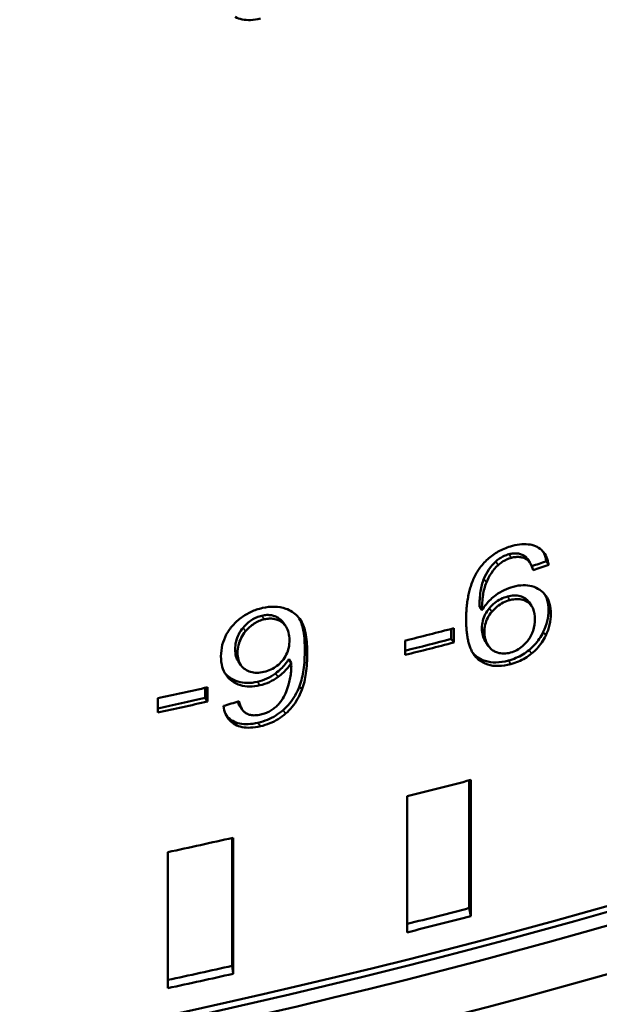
# Model space of a CAD drawing. Header units: millimetres. Extents: x 0 to 14369, y -869 to 2970.
# Tile 575 of 656: x 3906 to 3915, y 1355 to 1370. Entities that reach past the tile are written whole.
import ezdxf

# ---------------------------------------------------------------- set-up
doc = ezdxf.new("R2010")
doc.units = ezdxf.units.MM
doc.header["$LTSCALE"] = 10
doc.layers.add('Sichtbar (ISO)', color=7, linetype='Continuous', lineweight=50)
doc.layers.add('Sichtbar schmal (ISO)', color=7, linetype='Continuous', lineweight=35)

msp = doc.modelspace()

# ---------------------------------------------------------------- linework, layer by layer
at = {"layer": 'Sichtbar (ISO)'}
for p, q in [((3913.536, 1361.505), (3913.573, 1361.451)), ((3913.857, 1361.416), (3913.82, 1361.47)), ((3913.562, 1360.854), (3913.599, 1360.8)), ((3912.854, 1360.734), (3912.817, 1360.787)), ((3909.874, 1360.548), (3909.911, 1360.494)), ((3912.395, 1360.455), (3912.395, 1360.304)), ((3912.432, 1360.25), (3912.432, 1360.464)), ((3911.7, 1360.278), (3911.7, 1360.064)), ((3912.432, 1360.25), (3912.395, 1360.304)), ((3912.916, 1360.252), (3912.953, 1360.198)), ((3909.199, 1359.966), (3909.236, 1359.913)), ((3909.992, 1359.946), (3909.955, 1360)), ((3908.7, 1359.571), (3908.7, 1359.419)), ((3908.737, 1359.365), (3908.737, 1359.579)), ((3907.989, 1359.416), (3907.989, 1359.202)), ((3908.737, 1359.365), (3908.7, 1359.419)), ((3909.22, 1359.298), (3909.257, 1359.244)), ((3912.665, 1358.183), (3912.665, 1356.269)), ((3912.69, 1356.148), (3912.69, 1358.189)), ((3911.733, 1357.944), (3911.733, 1355.903)), ((3909.105, 1357.319), (3909.105, 1355.402)), ((3909.119, 1355.281), (3909.119, 1357.322)), ((3908.141, 1357.107), (3908.141, 1355.065)), ((3912.69, 1356.148), (3912.665, 1356.269)), ((3909.119, 1355.281), (3909.105, 1355.402))]:
    msp.add_line(p, q, dxfattribs=at)
for centre, major_axis, ratio, start_param, end_param in [((3882.225, 1394.675), (74, 0), 0.57735, 4.937844, 5.452718), ((3882.225, 1394.267), (73.5, 0), 0.57735, 4.939405, 5.450733), ((3882.225, 1394.063), (73.5, 0), 0.57735, 4.939405, 5.456108), ((3882.225, 1393.655), (74, 0), 0.57735, 4.937638, 5.456109), ((3912.933, 1359.683), (0.529, 1.88), 0.233424, 6.091741, 6.203942), ((3912.97, 1359.629), (0.529, 1.88), 0.233436, 5.912291, 6.203936), ((3882.225, 1399.467), (74, 0), 0.57735, 5.122056, 5.13287), ((3914.09, 1360.949), (-1.188, -0.675), 0.504288, 6.004291, 6.292909), ((3914.127, 1360.895), (-1.188, -0.675), 0.504298, 6.00432, 6.292939), ((3882.225, 1399.253), (73.9, 0), 0.57735, 5.122644, 5.132927), ((3882.225, 1399.253), (-74, 0), 0.57735, 1.980463, 1.991277), ((3914.584, 1365.751), (1.484, 5.655), 0.232358, 3.133133, 3.273099), ((3909.681, 1360.126), (-0.015, 0.842), 0.39294, 3.692472, 4.083635), ((3882.225, 1399.467), (74, 0), 0.57735, 5.067995, 5.078803), ((3882.225, 1399.253), (73.9, 0), 0.57735, 5.068498, 5.078787), ((3882.225, 1399.253), (-74, 0), 0.57735, 1.926402, 1.937211), ((3882.225, 1390.144), (-74, 0), 0.57735, 1.760249, 2.314516), ((3882.225, 1389.776), (-73.55, 0), 0.57735, 1.760249, 2.314516), ((3882.225, 1397.125), (74, 0), 0.57735, 5.122545, 5.136692), ((3882.225, 1397.125), (74, 0), 0.57735, 5.070186, 5.084332), ((3882.225, 1395.084), (73.8, 0), 0.57735, 5.123724, 5.137553), ((3882.225, 1395.084), (-74, 0), 0.57735, 1.980953, 1.9951), ((3882.225, 1395.084), (73.8, 0), 0.57735, 5.071199, 5.085193), ((3882.225, 1395.084), (-74, 0), 0.57735, 1.928593, 1.94274)]:
    msp.add_ellipse(centre, major_axis=major_axis, ratio=ratio, start_param=start_param, end_param=end_param, dxfattribs=at)
for points, knots in [([(3909.529, 1369.609), (3909.477, 1369.597), (3909.429, 1369.59), (3909.383, 1369.588), (3909.337, 1369.586), (3909.295, 1369.589), (3909.256, 1369.597), (3909.218, 1369.605), (3909.183, 1369.617), (3909.151, 1369.635)], [0, 0, 0, 0, 0.333333, 0.333333, 0.333333, 0.666667, 0.666667, 0.666667, 1, 1, 1, 1]), ([(3912.825, 1361.373), (3912.865, 1361.428), (3912.91, 1361.476), (3912.959, 1361.518), (3913.008, 1361.56), (3913.061, 1361.596), (3913.12, 1361.627), (3913.178, 1361.657), (3913.242, 1361.682), (3913.311, 1361.7)], [0, 0, 0, 0, 0.333333, 0.333333, 0.333333, 0.666667, 0.666667, 0.666667, 1, 1, 1, 1]), ([(3913.311, 1361.7), (3913.362, 1361.714), (3913.409, 1361.722), (3913.454, 1361.725), (3913.498, 1361.728), (3913.539, 1361.726), (3913.577, 1361.72), (3913.615, 1361.713), (3913.65, 1361.701), (3913.682, 1361.685)], [0, 0, 0, 0, 0.3333333, 0.3333333, 0.3333333, 0.6666667, 0.6666667, 0.6666667, 1, 1, 1, 1]), ([(3913.259, 1361.575), (3913.234, 1361.568), (3913.209, 1361.56), (3913.186, 1361.549), (3913.163, 1361.539), (3913.141, 1361.527), (3913.12, 1361.513), (3913.099, 1361.499), (3913.08, 1361.483), (3913.061, 1361.466)], [0, 0, 0, 0, 0.333333, 0.333333, 0.333333, 0.666667, 0.666667, 0.666667, 1, 1, 1, 1]), ([(3913.495, 1361.547), (3913.48, 1361.557), (3913.463, 1361.566), (3913.427, 1361.58), (3913.408, 1361.584), (3913.368, 1361.589), (3913.348, 1361.589), (3913.304, 1361.585), (3913.282, 1361.581), (3913.259, 1361.575)], [0.000001, 0.000001, 0.000001, 0.000001, 0.00745009, 0.00745009, 0.01461074, 0.01461074, 0.02177171, 0.02177171, 0.02923872, 0.02923872, 0.02923872, 0.02923872]), ([(3913.682, 1361.685), (3913.714, 1361.669), (3913.742, 1361.648), (3913.765, 1361.623), (3913.789, 1361.597), (3913.809, 1361.568), (3913.824, 1361.533), (3913.839, 1361.499), (3913.85, 1361.46), (3913.857, 1361.416)], [0, 0, 0, 0, 0.333333, 0.333333, 0.333333, 0.666667, 0.666667, 0.666667, 1, 1, 1, 1]), ([(3913.774, 1361.613), (3913.779, 1361.605), (3913.783, 1361.596), (3913.787, 1361.587), (3913.802, 1361.553), (3913.813, 1361.514), (3913.82, 1361.47)], [0.5789362, 0.5789362, 0.5789362, 0.5789362, 0.6666667, 0.6666667, 0.6666667, 1, 1, 1, 1]), ([(3913.061, 1361.466), (3913.022, 1361.43), (3912.988, 1361.39), (3912.929, 1361.302), (3912.904, 1361.254), (3912.884, 1361.205)], [0.000001, 0.000001, 0.000001, 0.000001, 0.01590401, 0.01590401, 0.03313559, 0.03313559, 0.03313559, 0.03313559]), ([(3913.098, 1361.412), (3913.059, 1361.376), (3913.025, 1361.336), (3912.966, 1361.248), (3912.941, 1361.2), (3912.921, 1361.152)], [0.000001, 0.000001, 0.000001, 0.000001, 0.01590398, 0.01590398, 0.03313554, 0.03313554, 0.03313554, 0.03313554]), ([(3913.296, 1361.521), (3913.271, 1361.514), (3913.246, 1361.506), (3913.223, 1361.495), (3913.2, 1361.485), (3913.178, 1361.473), (3913.157, 1361.459), (3913.137, 1361.445), (3913.117, 1361.429), (3913.098, 1361.412)], [0, 0, 0, 0, 0.3333333, 0.3333333, 0.3333333, 0.6666667, 0.6666667, 0.6666667, 1, 1, 1, 1]), ([(3913.532, 1361.493), (3913.517, 1361.504), (3913.5, 1361.513), (3913.464, 1361.526), (3913.445, 1361.531), (3913.405, 1361.535), (3913.385, 1361.535), (3913.341, 1361.532), (3913.319, 1361.527), (3913.296, 1361.521)], [0.000001, 0.000001, 0.000001, 0.000001, 0.00745007, 0.00745007, 0.0146107, 0.0146107, 0.02177164, 0.02177164, 0.02923862, 0.02923862, 0.02923862, 0.02923862]), ([(3912.618, 1360.589), (3912.618, 1360.626), (3912.619, 1360.662), (3912.62, 1360.696), (3912.622, 1360.73), (3912.624, 1360.762), (3912.627, 1360.793), (3912.63, 1360.824), (3912.634, 1360.854), (3912.638, 1360.883), (3912.643, 1360.912), (3912.648, 1360.941), (3912.654, 1360.969), (3912.66, 1360.996), (3912.666, 1361.024), (3912.674, 1361.051), (3912.682, 1361.079), (3912.69, 1361.106), (3912.7, 1361.133), (3912.71, 1361.161), (3912.721, 1361.188), (3912.733, 1361.215), (3912.745, 1361.242), (3912.759, 1361.269), (3912.774, 1361.295), (3912.79, 1361.322), (3912.806, 1361.348), (3912.825, 1361.373)], [0, 0, 0, 0, 0.111111, 0.111111, 0.111111, 0.222222, 0.222222, 0.222222, 0.333333, 0.333333, 0.333333, 0.444444, 0.444444, 0.444444, 0.555556, 0.555556, 0.555556, 0.666667, 0.666667, 0.666667, 0.777778, 0.777778, 0.777778, 0.888889, 0.888889, 0.888889, 1, 1, 1, 1]), ([(3912.884, 1361.205), (3912.859, 1361.145), (3912.844, 1361.081), (3912.822, 1360.943), (3912.818, 1360.863), (3912.817, 1360.787)], [0.000001, 0.000001, 0.000001, 0.000001, 0.02130456, 0.02130456, 0.0490499, 0.0490499, 0.0490499, 0.0490499]), ([(3912.921, 1361.152), (3912.897, 1361.091), (3912.881, 1361.027), (3912.859, 1360.89), (3912.855, 1360.809), (3912.854, 1360.734)], [0.000001, 0.000001, 0.000001, 0.000001, 0.02130455, 0.02130455, 0.04904989, 0.04904989, 0.04904989, 0.04904989]), ([(3913.323, 1361.088), (3913.375, 1361.102), (3913.425, 1361.109), (3913.472, 1361.11), (3913.519, 1361.111), (3913.563, 1361.106), (3913.605, 1361.094), (3913.647, 1361.083), (3913.687, 1361.064), (3913.724, 1361.039)], [0, 0, 0, 0, 0.3333333, 0.3333333, 0.3333333, 0.6666667, 0.6666667, 0.6666667, 1, 1, 1, 1]), ([(3912.854, 1360.734), (3912.873, 1360.765), (3912.894, 1360.795), (3912.916, 1360.822), (3912.938, 1360.85), (3912.962, 1360.875), (3912.986, 1360.898), (3913.011, 1360.922), (3913.037, 1360.943), (3913.063, 1360.963)], [0, 0, 0, 0, 0.333333, 0.333333, 0.333333, 0.666667, 0.666667, 0.666667, 1, 1, 1, 1]), ([(3913.063, 1360.963), (3913.104, 1360.992), (3913.146, 1361.017), (3913.233, 1361.059), (3913.278, 1361.076), (3913.323, 1361.088)], [0.000001, 0.000001, 0.000001, 0.000001, 0.01492221, 0.01492221, 0.02976783, 0.02976783, 0.02976783, 0.02976783]), ([(3913.506, 1360.909), (3913.482, 1360.926), (3913.456, 1360.938), (3913.429, 1360.946), (3913.401, 1360.954), (3913.371, 1360.957), (3913.34, 1360.957), (3913.308, 1360.956), (3913.274, 1360.951), (3913.238, 1360.941)], [0, 0, 0, 0, 0.333333, 0.333333, 0.333333, 0.666667, 0.666667, 0.666667, 1, 1, 1, 1]), ([(3913.724, 1361.039), (3913.76, 1361.015), (3913.791, 1360.986), (3913.815, 1360.951), (3913.84, 1360.917), (3913.859, 1360.878), (3913.871, 1360.833), (3913.884, 1360.788), (3913.891, 1360.737), (3913.891, 1360.681)], [0, 0, 0, 0, 0.3333333, 0.3333333, 0.3333333, 0.6666667, 0.6666667, 0.6666667, 1, 1, 1, 1]), ([(3913.799, 1360.972), (3913.814, 1360.946), (3913.826, 1360.918), (3913.834, 1360.887), (3913.847, 1360.842), (3913.854, 1360.791), (3913.854, 1360.734)], [0.4359799, 0.4359799, 0.4359799, 0.4359799, 0.6666667, 0.6666667, 0.6666667, 1, 1, 1, 1]), ([(3913.238, 1360.941), (3913.203, 1360.932), (3913.169, 1360.919), (3913.137, 1360.903), (3913.105, 1360.886), (3913.075, 1360.867), (3913.046, 1360.844), (3913.018, 1360.821), (3912.991, 1360.795), (3912.966, 1360.765)], [0, 0, 0, 0, 0.333333, 0.333333, 0.333333, 0.666667, 0.666667, 0.666667, 1, 1, 1, 1]), ([(3913.275, 1360.888), (3913.24, 1360.878), (3913.206, 1360.865), (3913.174, 1360.849), (3913.142, 1360.833), (3913.112, 1360.813), (3913.083, 1360.791), (3913.055, 1360.768), (3913.028, 1360.741), (3913.003, 1360.712)], [0, 0, 0, 0, 0.333333, 0.333333, 0.333333, 0.666667, 0.666667, 0.666667, 1, 1, 1, 1]), ([(3913.543, 1360.856), (3913.519, 1360.872), (3913.493, 1360.884), (3913.466, 1360.892), (3913.438, 1360.9), (3913.408, 1360.904), (3913.377, 1360.903), (3913.345, 1360.902), (3913.311, 1360.897), (3913.275, 1360.888)], [0, 0, 0, 0, 0.333333, 0.333333, 0.333333, 0.666667, 0.666667, 0.666667, 1, 1, 1, 1]), ([(3913.562, 1360.854), (3913.559, 1360.858), (3913.556, 1360.862), (3913.54, 1360.882), (3913.524, 1360.897), (3913.506, 1360.909)], [0.02674692, 0.02674692, 0.02674692, 0.02674692, 0.02874543, 0.02874543, 0.03741084, 0.03741084, 0.03741084, 0.03741084]), ([(3913.65, 1360.602), (3913.65, 1360.656), (3913.642, 1360.709), (3913.615, 1360.775), (3913.604, 1360.794), (3913.577, 1360.828), (3913.561, 1360.843), (3913.543, 1360.856)], [0.000001, 0.000001, 0.000001, 0.000001, 0.01981805, 0.01981805, 0.0287456, 0.0287456, 0.03741081, 0.03741081, 0.03741081, 0.03741081]), ([(3909.115, 1360.507), (3909.155, 1360.552), (3909.198, 1360.592), (3909.244, 1360.626), (3909.29, 1360.66), (3909.338, 1360.688), (3909.391, 1360.712), (3909.443, 1360.736), (3909.499, 1360.755), (3909.559, 1360.769)], [0, 0, 0, 0, 0.333333, 0.333333, 0.333333, 0.666667, 0.666667, 0.666667, 1, 1, 1, 1]), ([(3909.817, 1360.607), (3909.799, 1360.62), (3909.78, 1360.631), (3909.739, 1360.649), (3909.717, 1360.655), (3909.673, 1360.663), (3909.65, 1360.665), (3909.601, 1360.663), (3909.576, 1360.659), (3909.551, 1360.653)], [0.000001, 0.000001, 0.000001, 0.000001, 0.00853053, 0.00853053, 0.01659696, 0.01659696, 0.02447282, 0.02447282, 0.03257589, 0.03257589, 0.03257589, 0.03257589]), ([(3909.559, 1360.769), (3909.621, 1360.783), (3909.682, 1360.79), (3909.801, 1360.786), (3909.857, 1360.776), (3909.909, 1360.758)], [0.000001, 0.000001, 0.000001, 0.000001, 0.02009548, 0.02009548, 0.04015758, 0.04015758, 0.04015758, 0.04015758]), ([(3909.909, 1360.758), (3909.944, 1360.747), (3909.976, 1360.731), (3910.005, 1360.713), (3910.035, 1360.694), (3910.061, 1360.672), (3910.086, 1360.646), (3910.11, 1360.62), (3910.132, 1360.59), (3910.15, 1360.556)], [0, 0, 0, 0, 0.333333, 0.333333, 0.333333, 0.666667, 0.666667, 0.666667, 1, 1, 1, 1]), ([(3912.966, 1360.765), (3912.941, 1360.736), (3912.921, 1360.706), (3912.904, 1360.674), (3912.888, 1360.642), (3912.875, 1360.609), (3912.867, 1360.574), (3912.858, 1360.539), (3912.854, 1360.503), (3912.854, 1360.465)], [0, 0, 0, 0, 0.3333333, 0.3333333, 0.3333333, 0.6666667, 0.6666667, 0.6666667, 1, 1, 1, 1]), ([(3913.003, 1360.712), (3912.978, 1360.683), (3912.958, 1360.652), (3912.941, 1360.62), (3912.925, 1360.588), (3912.912, 1360.555), (3912.904, 1360.52), (3912.895, 1360.485), (3912.891, 1360.449), (3912.891, 1360.411)], [0, 0, 0, 0, 0.3333333, 0.3333333, 0.3333333, 0.6666667, 0.6666667, 0.6666667, 1, 1, 1, 1]), ([(3913.854, 1360.734), (3913.854, 1360.681), (3913.847, 1360.627), (3913.821, 1360.517), (3913.801, 1360.463), (3913.775, 1360.409)], [0.000001, 0.000001, 0.000001, 0.000001, 0.01953637, 0.01953637, 0.03867928, 0.03867928, 0.03867928, 0.03867928]), ([(3913.891, 1360.681), (3913.891, 1360.627), (3913.884, 1360.573), (3913.858, 1360.463), (3913.838, 1360.409), (3913.812, 1360.356)], [0.000001, 0.000001, 0.000001, 0.000001, 0.01953637, 0.01953637, 0.03867927, 0.03867927, 0.03867927, 0.03867927]), ([(3909.551, 1360.653), (3909.525, 1360.647), (3909.499, 1360.639), (3909.448, 1360.618), (3909.424, 1360.605), (3909.35, 1360.558), (3909.307, 1360.518), (3909.27, 1360.473)], [0.000001, 0.000001, 0.000001, 0.000001, 0.00848454, 0.00848454, 0.0168138, 0.0168138, 0.03461822, 0.03461822, 0.03461822, 0.03461822]), ([(3909.588, 1360.6), (3909.562, 1360.594), (3909.536, 1360.585), (3909.485, 1360.564), (3909.461, 1360.551), (3909.387, 1360.504), (3909.344, 1360.464), (3909.307, 1360.42)], [0.000001, 0.000001, 0.000001, 0.000001, 0.00848454, 0.00848454, 0.0168138, 0.0168138, 0.03461822, 0.03461822, 0.03461822, 0.03461822]), ([(3909.854, 1360.553), (3909.836, 1360.566), (3909.817, 1360.578), (3909.776, 1360.595), (3909.754, 1360.602), (3909.71, 1360.61), (3909.687, 1360.611), (3909.638, 1360.609), (3909.613, 1360.605), (3909.588, 1360.6)], [0.000001, 0.000001, 0.000001, 0.000001, 0.00853053, 0.00853053, 0.01659696, 0.01659696, 0.02447282, 0.02447282, 0.03257589, 0.03257589, 0.03257589, 0.03257589]), ([(3909.965, 1360.289), (3909.965, 1360.329), (3909.961, 1360.366), (3909.953, 1360.399), (3909.945, 1360.432), (3909.932, 1360.462), (3909.916, 1360.488), (3909.899, 1360.514), (3909.878, 1360.535), (3909.854, 1360.553)], [0, 0, 0, 0, 0.333333, 0.333333, 0.333333, 0.666667, 0.666667, 0.666667, 1, 1, 1, 1]), ([(3910.113, 1360.609), (3910.145, 1360.552), (3910.164, 1360.484), (3910.191, 1360.33), (3910.196, 1360.234), (3910.196, 1360.142)], [0.000001, 0.000001, 0.000001, 0.000001, 0.02571329, 0.02571329, 0.0595664, 0.0595664, 0.0595664, 0.0595664]), ([(3910.15, 1360.556), (3910.182, 1360.499), (3910.201, 1360.43), (3910.228, 1360.277), (3910.233, 1360.181), (3910.233, 1360.089)], [0.000001, 0.000001, 0.000001, 0.000001, 0.02571329, 0.02571329, 0.0595664, 0.0595664, 0.0595664, 0.0595664]), ([(3912.618, 1360.589), (3912.618, 1360.556), (3912.619, 1360.525), (3912.62, 1360.496), (3912.622, 1360.466), (3912.624, 1360.439), (3912.626, 1360.413), (3912.629, 1360.387), (3912.632, 1360.362), (3912.636, 1360.338), (3912.64, 1360.314), (3912.645, 1360.291), (3912.65, 1360.269), (3912.655, 1360.247), (3912.661, 1360.226), (3912.668, 1360.205), (3912.675, 1360.185), (3912.682, 1360.164), (3912.691, 1360.145), (3912.7, 1360.125), (3912.71, 1360.106), (3912.721, 1360.088), (3912.732, 1360.07), (3912.745, 1360.053), (3912.759, 1360.037), (3912.773, 1360.021), (3912.788, 1360.006), (3912.805, 1359.993)], [0, 0, 0, 0, 0.1111111, 0.1111111, 0.1111111, 0.2222222, 0.2222222, 0.2222222, 0.3333333, 0.3333333, 0.3333333, 0.4444444, 0.4444444, 0.4444444, 0.5555556, 0.5555556, 0.5555556, 0.6666667, 0.6666667, 0.6666667, 0.7777778, 0.7777778, 0.7777778, 0.8888889, 0.8888889, 0.8888889, 1, 1, 1, 1]), ([(3913.542, 1360.278), (3913.56, 1360.301), (3913.576, 1360.325), (3913.603, 1360.376), (3913.614, 1360.402), (3913.642, 1360.487), (3913.65, 1360.546), (3913.65, 1360.602)], [0.000001, 0.000001, 0.000001, 0.000001, 0.0089916, 0.0089916, 0.01831778, 0.01831778, 0.03894919, 0.03894919, 0.03894919, 0.03894919]), ([(3908.938, 1360.044), (3908.938, 1360.103), (3908.945, 1360.16), (3908.958, 1360.214), (3908.972, 1360.269), (3908.991, 1360.32), (3909.018, 1360.369), (3909.044, 1360.418), (3909.076, 1360.464), (3909.115, 1360.507)], [0, 0, 0, 0, 0.333333, 0.333333, 0.333333, 0.666667, 0.666667, 0.666667, 1, 1, 1, 1]), ([(3909.27, 1360.473), (3909.244, 1360.442), (3909.221, 1360.409), (3909.204, 1360.374), (3909.186, 1360.339), (3909.173, 1360.303), (3909.164, 1360.265), (3909.155, 1360.227), (3909.15, 1360.188), (3909.15, 1360.146)], [0, 0, 0, 0, 0.333333, 0.333333, 0.333333, 0.666667, 0.666667, 0.666667, 1, 1, 1, 1]), ([(3909.307, 1360.42), (3909.281, 1360.388), (3909.258, 1360.355), (3909.241, 1360.32), (3909.223, 1360.285), (3909.21, 1360.249), (3909.201, 1360.211), (3909.192, 1360.173), (3909.187, 1360.134), (3909.187, 1360.093)], [0, 0, 0, 0, 0.333333, 0.333333, 0.333333, 0.666667, 0.666667, 0.666667, 1, 1, 1, 1]), ([(3913.775, 1360.409), (3913.757, 1360.373), (3913.737, 1360.338), (3913.715, 1360.306), (3913.693, 1360.274), (3913.67, 1360.244), (3913.644, 1360.216), (3913.618, 1360.188), (3913.591, 1360.162), (3913.561, 1360.138)], [0, 0, 0, 0, 0.3333333, 0.3333333, 0.3333333, 0.6666667, 0.6666667, 0.6666667, 1, 1, 1, 1]), ([(3909.857, 1359.977), (3909.881, 1360.005), (3909.901, 1360.036), (3909.917, 1360.069), (3909.934, 1360.102), (3909.946, 1360.138), (3909.954, 1360.175), (3909.962, 1360.211), (3909.965, 1360.249), (3909.965, 1360.289)], [0, 0, 0, 0, 0.333333, 0.333333, 0.333333, 0.666667, 0.666667, 0.666667, 1, 1, 1, 1]), ([(3913.285, 1360.1), (3913.318, 1360.109), (3913.35, 1360.121), (3913.38, 1360.137), (3913.41, 1360.154), (3913.438, 1360.173), (3913.465, 1360.196), (3913.492, 1360.22), (3913.518, 1360.247), (3913.542, 1360.278)], [0, 0, 0, 0, 0.3333333, 0.3333333, 0.3333333, 0.6666667, 0.6666667, 0.6666667, 1, 1, 1, 1]), ([(3913.812, 1360.356), (3913.794, 1360.319), (3913.774, 1360.284), (3913.752, 1360.252), (3913.73, 1360.22), (3913.707, 1360.19), (3913.681, 1360.162), (3913.655, 1360.134), (3913.628, 1360.108), (3913.598, 1360.084)], [0, 0, 0, 0, 0.3333333, 0.3333333, 0.3333333, 0.6666667, 0.6666667, 0.6666667, 1, 1, 1, 1]), ([(3909.15, 1360.146), (3909.15, 1360.109), (3909.155, 1360.075), (3909.163, 1360.045), (3909.171, 1360.015), (3909.183, 1359.989), (3909.199, 1359.966)], [0, 0, 0, 0, 0.3333333, 0.3333333, 0.3333333, 0.6543457, 0.6543457, 0.6543457, 0.6543457]), ([(3909.187, 1360.093), (3909.187, 1360.055), (3909.192, 1360.022), (3909.2, 1359.991), (3909.209, 1359.961), (3909.221, 1359.934), (3909.238, 1359.91), (3909.255, 1359.886), (3909.276, 1359.866), (3909.301, 1359.849)], [0, 0, 0, 0, 0.3333333, 0.3333333, 0.3333333, 0.6666667, 0.6666667, 0.6666667, 1, 1, 1, 1]), ([(3910.196, 1360.142), (3910.196, 1360.044), (3910.191, 1359.941), (3910.164, 1359.76), (3910.145, 1359.675), (3910.114, 1359.594)], [0.000001, 0.000001, 0.000001, 0.000001, 0.03602279, 0.03602279, 0.0647921, 0.0647921, 0.0647921, 0.0647921]), ([(3910.233, 1360.089), (3910.233, 1359.991), (3910.228, 1359.888), (3910.201, 1359.706), (3910.182, 1359.621), (3910.151, 1359.541)], [0.000001, 0.000001, 0.000001, 0.000001, 0.03602279, 0.03602279, 0.06479209, 0.06479209, 0.06479209, 0.06479209]), ([(3912.942, 1360.215), (3912.954, 1360.195), (3912.967, 1360.178), (3912.982, 1360.163), (3912.997, 1360.148), (3913.013, 1360.135), (3913.031, 1360.125), (3913.048, 1360.114), (3913.068, 1360.106), (3913.088, 1360.1)], [0, 0, 0, 0, 0.333333, 0.333333, 0.333333, 0.666667, 0.666667, 0.666667, 1, 1, 1, 1]), ([(3913.561, 1360.138), (3913.531, 1360.113), (3913.499, 1360.091), (3913.467, 1360.071), (3913.434, 1360.051), (3913.4, 1360.034), (3913.364, 1360.019), (3913.328, 1360.004), (3913.291, 1359.991), (3913.251, 1359.98)], [0, 0, 0, 0, 0.333333, 0.333333, 0.333333, 0.666667, 0.666667, 0.666667, 1, 1, 1, 1]), ([(3913.598, 1360.084), (3913.568, 1360.06), (3913.536, 1360.037), (3913.504, 1360.017), (3913.471, 1359.998), (3913.437, 1359.98), (3913.401, 1359.965), (3913.365, 1359.95), (3913.328, 1359.937), (3913.288, 1359.926)], [0, 0, 0, 0, 0.333333, 0.333333, 0.333333, 0.666667, 0.666667, 0.666667, 1, 1, 1, 1]), ([(3909.108, 1359.671), (3909.071, 1359.697), (3909.04, 1359.728), (3909.014, 1359.764), (3908.989, 1359.8), (3908.97, 1359.841), (3908.957, 1359.888), (3908.945, 1359.934), (3908.938, 1359.986), (3908.938, 1360.044)], [0, 0, 0, 0, 0.333333, 0.333333, 0.333333, 0.666667, 0.666667, 0.666667, 1, 1, 1, 1]), ([(3909.582, 1359.811), (3909.619, 1359.819), (3909.654, 1359.831), (3909.687, 1359.846), (3909.719, 1359.861), (3909.75, 1359.88), (3909.778, 1359.902), (3909.806, 1359.923), (3909.833, 1359.948), (3909.857, 1359.977)], [0, 0, 0, 0, 0.3333333, 0.3333333, 0.3333333, 0.6666667, 0.6666667, 0.6666667, 1, 1, 1, 1]), ([(3909.955, 1360), (3909.94, 1359.974), (3909.923, 1359.95), (3909.903, 1359.926), (3909.883, 1359.901), (3909.861, 1359.878), (3909.837, 1359.855), (3909.813, 1359.832), (3909.786, 1359.81), (3909.757, 1359.788)], [0, 0, 0, 0, 0.333333, 0.333333, 0.333333, 0.666667, 0.666667, 0.666667, 1, 1, 1, 1]), ([(3909.992, 1359.946), (3909.977, 1359.921), (3909.96, 1359.896), (3909.94, 1359.872), (3909.92, 1359.848), (3909.898, 1359.824), (3909.874, 1359.801), (3909.85, 1359.778), (3909.823, 1359.756), (3909.794, 1359.734)], [0, 0, 0, 0, 0.333333, 0.333333, 0.333333, 0.666667, 0.666667, 0.666667, 1, 1, 1, 1]), ([(3909.992, 1359.946), (3909.992, 1359.936), (3909.993, 1359.928), (3909.993, 1359.921), (3909.993, 1359.918), (3909.993, 1359.915), (3909.993, 1359.912), (3909.993, 1359.91), (3909.994, 1359.909), (3909.994, 1359.907), (3909.994, 1359.907), (3909.994, 1359.906), (3909.994, 1359.906), (3909.994, 1359.905), (3909.994, 1359.905), (3909.994, 1359.905), (3909.994, 1359.904), (3909.994, 1359.904), (3909.994, 1359.904), (3909.994, 1359.904), (3909.994, 1359.904), (3909.994, 1359.904), (3909.994, 1359.904), (3909.994, 1359.904), (3909.994, 1359.904), (3909.994, 1359.904), (3909.994, 1359.904), (3909.994, 1359.904), (3909.994, 1359.904), (3909.994, 1359.904), (3909.994, 1359.904)], [0, 0, 0, 0, 0.5, 0.5, 0.5, 0.75, 0.75, 0.75, 0.875, 0.875, 0.875, 0.9375, 0.9375, 0.9375, 0.96875, 0.96875, 0.96875, 0.984375, 0.984375, 0.984375, 0.992188, 0.992188, 0.992188, 0.996094, 0.996094, 0.996094, 0.998047, 0.998047, 0.998047, 1, 1, 1, 1]), ([(3913.251, 1359.98), (3913.185, 1359.962), (3913.122, 1359.953), (3913.065, 1359.952), (3913.007, 1359.952), (3912.954, 1359.959), (3912.905, 1359.975), (3912.855, 1359.99), (3912.81, 1360.014), (3912.768, 1360.047)], [0, 0, 0, 0, 0.3333333, 0.3333333, 0.3333333, 0.6666667, 0.6666667, 0.6666667, 1, 1, 1, 1]), ([(3913.288, 1359.926), (3913.222, 1359.909), (3913.159, 1359.899), (3913.102, 1359.899), (3913.044, 1359.898), (3912.991, 1359.905), (3912.942, 1359.921), (3912.892, 1359.936), (3912.847, 1359.96), (3912.805, 1359.993)], [0, 0, 0, 0, 0.3333333, 0.3333333, 0.3333333, 0.6666667, 0.6666667, 0.6666667, 1, 1, 1, 1]), ([(3909.301, 1359.849), (3909.326, 1359.832), (3909.353, 1359.819), (3909.382, 1359.811), (3909.411, 1359.802), (3909.442, 1359.798), (3909.475, 1359.798), (3909.508, 1359.798), (3909.544, 1359.802), (3909.582, 1359.811)], [0, 0, 0, 0, 0.3333333, 0.3333333, 0.3333333, 0.6666667, 0.6666667, 0.6666667, 1, 1, 1, 1]), ([(3909.757, 1359.788), (3909.716, 1359.758), (3909.673, 1359.732), (3909.581, 1359.69), (3909.534, 1359.674), (3909.485, 1359.663)], [0.000001, 0.000001, 0.000001, 0.000001, 0.01517329, 0.01517329, 0.03070401, 0.03070401, 0.03070401, 0.03070401]), ([(3909.994, 1359.904), (3909.994, 1359.874), (3909.992, 1359.844), (3909.99, 1359.815), (3909.987, 1359.785), (3909.983, 1359.756), (3909.978, 1359.726), (3909.972, 1359.696), (3909.965, 1359.666), (3909.957, 1359.636)], [0, 0, 0, 0, 0.333333, 0.333333, 0.333333, 0.666667, 0.666667, 0.666667, 1, 1, 1, 1]), ([(3909.485, 1359.663), (3909.431, 1359.65), (3909.379, 1359.644), (3909.33, 1359.645), (3909.281, 1359.645), (3909.236, 1359.652), (3909.193, 1359.665), (3909.15, 1359.678), (3909.109, 1359.698), (3909.071, 1359.725)], [0, 0, 0, 0, 0.333333, 0.333333, 0.333333, 0.666667, 0.666667, 0.666667, 1, 1, 1, 1]), ([(3909.522, 1359.609), (3909.468, 1359.597), (3909.416, 1359.591), (3909.367, 1359.591), (3909.318, 1359.592), (3909.273, 1359.598), (3909.23, 1359.612), (3909.187, 1359.625), (3909.146, 1359.645), (3909.108, 1359.671)], [0, 0, 0, 0, 0.333333, 0.333333, 0.333333, 0.666667, 0.666667, 0.666667, 1, 1, 1, 1]), ([(3909.794, 1359.734), (3909.753, 1359.704), (3909.71, 1359.679), (3909.618, 1359.636), (3909.571, 1359.62), (3909.522, 1359.609)], [0.000001, 0.000001, 0.000001, 0.000001, 0.01517329, 0.01517329, 0.03070401, 0.03070401, 0.03070401, 0.03070401]), ([(3910.114, 1359.594), (3910.096, 1359.546), (3910.075, 1359.5), (3910.05, 1359.458), (3910.026, 1359.415), (3909.999, 1359.376), (3909.969, 1359.339), (3909.939, 1359.302), (3909.906, 1359.269), (3909.871, 1359.238)], [0, 0, 0, 0, 0.333333, 0.333333, 0.333333, 0.666667, 0.666667, 0.666667, 1, 1, 1, 1]), ([(3910.151, 1359.541), (3910.133, 1359.492), (3910.112, 1359.447), (3910.087, 1359.404), (3910.063, 1359.362), (3910.036, 1359.322), (3910.006, 1359.285), (3909.975, 1359.249), (3909.943, 1359.215), (3909.908, 1359.185)], [0, 0, 0, 0, 0.333333, 0.333333, 0.333333, 0.666667, 0.666667, 0.666667, 1, 1, 1, 1]), ([(3909.187, 1359.364), (3909.194, 1359.344), (3909.202, 1359.326), (3909.215, 1359.305), (3909.217, 1359.301), (3909.22, 1359.298)], [0.007898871, 0.007898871, 0.007898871, 0.007898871, 0.015786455, 0.015786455, 0.017474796, 0.017474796, 0.017474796, 0.017474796]), ([(3909.208, 1359.37), (3909.216, 1359.33), (3909.229, 1359.289), (3909.259, 1359.24), (3909.269, 1359.227), (3909.293, 1359.203), (3909.306, 1359.194), (3909.32, 1359.186)], [0.000001, 0.000001, 0.000001, 0.000001, 0.01578645, 0.01578645, 0.02252718, 0.02252718, 0.02873134, 0.02873134, 0.02873134, 0.02873134]), ([(3909.73, 1359.26), (3909.748, 1359.274), (3909.765, 1359.289), (3909.782, 1359.305), (3909.798, 1359.321), (3909.813, 1359.337), (3909.827, 1359.355), (3909.842, 1359.373), (3909.855, 1359.392), (3909.867, 1359.412)], [0, 0, 0, 0, 0.333333, 0.333333, 0.333333, 0.666667, 0.666667, 0.666667, 1, 1, 1, 1]), ([(3909.151, 1359.02), (3909.118, 1359.038), (3909.09, 1359.06), (3909.066, 1359.087), (3909.042, 1359.113), (3909.022, 1359.144), (3909.007, 1359.18), (3908.992, 1359.215), (3908.981, 1359.255), (3908.975, 1359.299)], [0, 0, 0, 0, 0.3333333, 0.3333333, 0.3333333, 0.6666667, 0.6666667, 0.6666667, 1, 1, 1, 1]), ([(3909.32, 1359.186), (3909.339, 1359.176), (3909.359, 1359.168), (3909.381, 1359.164), (3909.403, 1359.159), (3909.427, 1359.158), (3909.453, 1359.159), (3909.478, 1359.16), (3909.506, 1359.164), (3909.535, 1359.17)], [0, 0, 0, 0, 0.333333, 0.333333, 0.333333, 0.666667, 0.666667, 0.666667, 1, 1, 1, 1]), ([(3909.871, 1359.238), (3909.836, 1359.208), (3909.798, 1359.18), (3909.759, 1359.156), (3909.719, 1359.132), (3909.678, 1359.111), (3909.634, 1359.092), (3909.589, 1359.074), (3909.542, 1359.06), (3909.492, 1359.048)], [0, 0, 0, 0, 0.333333, 0.333333, 0.333333, 0.666667, 0.666667, 0.666667, 1, 1, 1, 1]), ([(3909.908, 1359.185), (3909.873, 1359.154), (3909.835, 1359.127), (3909.796, 1359.102), (3909.756, 1359.078), (3909.715, 1359.057), (3909.671, 1359.039), (3909.626, 1359.021), (3909.579, 1359.006), (3909.529, 1358.994)], [0, 0, 0, 0, 0.333333, 0.333333, 0.333333, 0.666667, 0.666667, 0.666667, 1, 1, 1, 1]), ([(3909.535, 1359.17), (3909.56, 1359.176), (3909.583, 1359.183), (3909.606, 1359.192), (3909.629, 1359.2), (3909.651, 1359.21), (3909.671, 1359.222), (3909.692, 1359.233), (3909.711, 1359.246), (3909.73, 1359.26)], [0, 0, 0, 0, 0.333333, 0.333333, 0.333333, 0.666667, 0.666667, 0.666667, 1, 1, 1, 1]), ([(3909.114, 1359.074), (3909.081, 1359.092), (3909.053, 1359.114), (3909.029, 1359.14), (3909.027, 1359.143), (3909.024, 1359.145), (3909.022, 1359.148)], [0, 0, 0, 0, 0.3333333, 0.3333333, 0.3333333, 0.3643163, 0.3643163, 0.3643163, 0.3643163]), ([(3909.492, 1359.048), (3909.44, 1359.036), (3909.392, 1359.029), (3909.346, 1359.027), (3909.3, 1359.025), (3909.258, 1359.028), (3909.219, 1359.036), (3909.181, 1359.044), (3909.146, 1359.057), (3909.114, 1359.074)], [0, 0, 0, 0, 0.333333, 0.333333, 0.333333, 0.666667, 0.666667, 0.666667, 1, 1, 1, 1]), ([(3909.529, 1358.994), (3909.477, 1358.983), (3909.429, 1358.976), (3909.383, 1358.974), (3909.337, 1358.972), (3909.295, 1358.974), (3909.256, 1358.982), (3909.218, 1358.99), (3909.183, 1359.003), (3909.151, 1359.02)], [0, 0, 0, 0, 0.333333, 0.333333, 0.333333, 0.666667, 0.666667, 0.666667, 1, 1, 1, 1])]:
    msp.add_open_spline(points, degree=3, knots=knots, dxfattribs=at)
for points in [[(3913.82, 1361.47), (3913.747, 1361.445), (3913.675, 1361.42), (3913.602, 1361.396)], [(3913.857, 1361.416), (3913.779, 1361.39), (3913.7, 1361.363), (3913.622, 1361.336)], [(3909.874, 1360.548), (3909.859, 1360.571), (3909.839, 1360.59), (3909.817, 1360.607)], [(3910.106, 1360.622), (3910.109, 1360.618), (3910.111, 1360.614), (3910.113, 1360.609)], [(3912.905, 1360.268), (3912.909, 1360.263), (3912.912, 1360.257), (3912.916, 1360.252)], [(3912.768, 1360.047), (3912.748, 1360.063), (3912.73, 1360.08), (3912.715, 1360.099)], [(3909.071, 1359.725), (3909.042, 1359.744), (3909.017, 1359.767), (3908.996, 1359.793)], [(3909.208, 1359.37), (3909.13, 1359.346), (3909.052, 1359.322), (3908.975, 1359.299)]]:
    msp.add_open_spline(points, degree=3, dxfattribs=at)
at = {"layer": 'Sichtbar schmal (ISO)'}
for p, q in [((3913.296, 1361.521), (3913.259, 1361.575)), ((3913.098, 1361.412), (3913.061, 1361.466)), ((3913.532, 1361.493), (3913.495, 1361.547)), ((3912.921, 1361.152), (3912.884, 1361.205)), ((3913.275, 1360.888), (3913.238, 1360.941)), ((3913.543, 1360.856), (3913.506, 1360.909)), ((3913.003, 1360.712), (3912.966, 1360.765)), ((3913.891, 1360.681), (3913.854, 1360.734)), ((3909.588, 1360.6), (3909.551, 1360.653)), ((3909.854, 1360.553), (3909.817, 1360.607)), ((3910.15, 1360.556), (3910.113, 1360.609)), ((3909.307, 1360.42), (3909.27, 1360.473)), ((3912.891, 1360.411), (3912.854, 1360.465)), ((3913.812, 1360.356), (3913.775, 1360.409)), ((3912.942, 1360.215), (3912.905, 1360.268)), ((3909.187, 1360.093), (3909.15, 1360.146)), ((3910.233, 1360.089), (3910.196, 1360.142)), ((3913.598, 1360.084), (3913.561, 1360.138)), ((3912.805, 1359.993), (3912.768, 1360.047)), ((3913.288, 1359.926), (3913.251, 1359.98)), ((3909.794, 1359.734), (3909.757, 1359.788)), ((3909.108, 1359.671), (3909.071, 1359.725)), ((3909.522, 1359.609), (3909.485, 1359.663)), ((3910.151, 1359.541), (3910.114, 1359.594)), ((3909.908, 1359.185), (3909.871, 1359.238)), ((3909.151, 1359.02), (3909.114, 1359.074)), ((3909.529, 1358.994), (3909.492, 1359.048))]:
    msp.add_line(p, q, dxfattribs=at)

doc.saveas('drawing.dxf')
